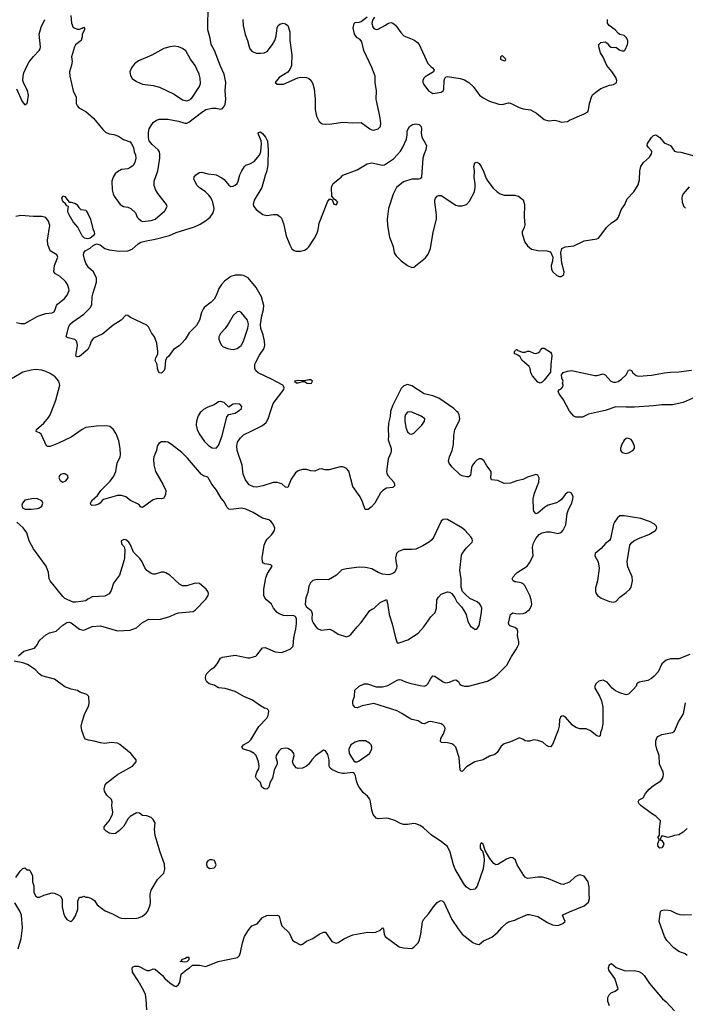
# Model space of a CAD drawing. Header units: inches. Extents: x 2001573 to 2220545, y 644482 to 846830.
# Tile 696 of 755: x 2175280 to 2181612, y 764364 to 773727. Entities that reach past the tile are written whole.
import ezdxf

# ---------------------------------------------------------------- set-up
doc = ezdxf.new("R2010")
doc.units = ezdxf.units.IN
doc.header["$MEASUREMENT"] = 0
for name, color, linetype in [('C1776', 7, 'Continuous'), ('C1777', 7, 'Continuous'), ('C1786', 7, 'Continuous'), ('C1787', 7, 'Continuous')]:
    doc.layers.add(name, color=color, linetype=linetype)

msp = doc.modelspace()

# ---------------------------------------------------------------- linework, layer by layer
at = {"layer": 'C1776', "color": 5}
for points, elevation in [([(2180000, 765724.6), (2179995.5, 765735.5), (2179970, 765755.3), (2179950, 765759), (2179910, 765745.2), (2179830, 765693.2), (2179810, 765689.2), (2179790, 765704), (2179754, 765750), (2179707.3, 765827.3), (2179690, 765886), (2179670, 765898), (2179659.6, 765880.4), (2179661, 765850), (2179670, 765832), (2179683.6, 765823.6), (2179696, 765776), (2179697.3, 765730), (2179687.9, 765652.1), (2179632.5, 765487.5), (2179610, 765459), (2179570, 765453.2), (2179530, 765479), (2179510, 765499), (2179423.7, 765650), (2179405.6, 765690), (2179375.8, 765810), (2179350, 765863.7), (2179293.2, 765910), (2179195.2, 765975.2), (2179122, 766042), (2179090, 766063.7), (2179050, 766080.9), (2179030, 766083.7), (2178970, 766074), (2178930, 766073.6), (2178902.8, 766082.8), (2178850, 766112.3), (2178790, 766129.4), (2178770, 766133.2), (2178690, 766129.2), (2178670, 766134), (2178642.7, 766170), (2178629.5, 766209.5), (2178618, 766290), (2178610, 766315.3), (2178590, 766344), (2178550, 766374), (2178509.4, 766430), (2178498, 766450), (2178483.7, 766490), (2178475.5, 766535.5), (2178462, 766562), (2178450, 766568.7), (2178370, 766558), (2178350, 766559.5), (2178310, 766567.3), (2178250, 766597), (2178235.1, 766610), (2178225.6, 766630), (2178223.5, 766690), (2178210, 766739), (2178190, 766773.2), (2178170, 766781.2), (2178094.2, 766725.8), (2178060.7, 766690), (2178031.9, 766648.1), (2178010, 766629.3), (2177970, 766609.4), (2177930, 766606), (2177910, 766614), (2177881.2, 766650), (2177876, 766670), (2177892, 766730), (2177886.6, 766750), (2177872.3, 766770), (2177830, 766796.3), (2177810, 766800.5), (2177767.9, 766792.1), (2177744.9, 766770), (2177720.7, 766730), (2177717.3, 766710), (2177730.5, 766670.5), (2177730.6, 766649.4), (2177700.7, 766590), (2177685.5, 766514.5), (2177661, 766470), (2177650, 766428), (2177630, 766409.3), (2177610, 766413.2), (2177584, 766430), (2177572.1, 766472.1), (2177534, 766510), (2177524, 766530), (2177537.2, 766570), (2177555.6, 766604.4), (2177559.5, 766630), (2177552, 766670), (2177530, 766729), (2177510, 766749.4), (2177471.4, 766771.5), (2177408.7, 766790), (2177394, 766810), (2177408.7, 766830), (2177459.3, 766860.7), (2177479.7, 766880.3), (2177554.5, 767005.5), (2177630, 767084.9), (2177642.9, 767110), (2177647, 767130), (2177649.2, 767150), (2177643.2, 767163.2), (2177633.6, 767173.6), (2177610, 767180.9), (2177570, 767202.9), (2177494.6, 767254.6), (2177411.1, 767291.1), (2177330, 767336.9), (2177233.4, 767366.6), (2177172, 767372), (2177130, 767397.2), (2177082, 767410), (2177059, 767430), (2177050, 767448), (2177047, 767470), (2177049.5, 767490), (2177061.2, 767510), (2177102.7, 767550), (2177132.3, 767570), (2177158.3, 767601.7), (2177190, 767656), (2177210, 767666), (2177330, 767683.1), (2177450, 767658.4), (2177470, 767658.4), (2177525.1, 767674.9), (2177537.2, 767682.8), (2177590, 767754.8), (2177616.8, 767756.8), (2177710, 767715.5), (2177770, 767710.4), (2177816.3, 767723.7), (2177856.2, 767743.8), (2177881.2, 767770), (2177886.6, 767850), (2177906.8, 767933.2), (2177914.2, 767985.8), (2177913.2, 768030), (2177905.6, 768045.6), (2177896, 768056), (2177881.2, 768061.2), (2177830, 768057), (2177790, 768061.6), (2177750, 768076.2), (2177730, 768089.6), (2177693.3, 768130), (2177675.6, 768170), (2177626.9, 768210), (2177611.2, 768230), (2177603.9, 768250), (2177603.5, 768310), (2177621.5, 768418.5), (2177639, 768461), (2177682, 768530), (2177670, 768543.7), (2177612, 768552), (2177599.5, 768559.5), (2177589.5, 768570), (2177587.6, 768610), (2177606, 768730), (2177617.6, 768762.4), (2177633.3, 768786.7), (2177679.5, 768830), (2177704.5, 768870), (2177706.6, 768890), (2177692.7, 768930), (2177670, 768957.2), (2177649.5, 768969.5), (2177590, 768987.3), (2177501, 769041), (2177430, 769071.7), (2177390, 769080.7), (2177290, 769068.3), (2177270, 769073.6), (2177251.8, 769090), (2177230, 769138), (2177196.6, 769176.6), (2177152.7, 769252.7), (2177107, 769310), (2177070, 769375.3), (2177029.3, 769389.3), (2177010, 769402), (2176878, 769558), (2176821.2, 769610), (2176725.8, 769685.8), (2176690, 769709.2), (2176670, 769713.2), (2176630, 769713.2), (2176603.4, 769696.6), (2176587.7, 769670), (2176582, 769630), (2176554.9, 769570), (2176552.7, 769550), (2176555.2, 769495.2), (2176573, 769430), (2176642, 769310), (2176670.7, 769250), (2176667.1, 769212.9), (2176650, 769178), (2176630.7, 769169.3), (2176590, 769172.7), (2176550, 769160.9), (2176450, 769089.5), (2176430, 769095.3), (2176419, 769110), (2176402, 769122), (2176335.6, 769155.6), (2176288.7, 769190), (2176250, 769200.9), (2176210, 769200.9), (2176077.1, 769162.9), (2176064.4, 769155.6), (2176046.8, 769130), (2176030, 769120.7), (2176002, 769110), (2175966.8, 769106.8), (2175957.2, 769117.2), (2175955.1, 769130), (2175970, 769158.8), (2176019.1, 769200.9), (2176052, 769250), (2176140.5, 769339.5), (2176174.9, 769385.1), (2176195.1, 769430), (2176206.9, 769510), (2176235.1, 769570), (2176238.8, 769590), (2176237.1, 769650), (2176223.3, 769723.3), (2176196.9, 769790), (2176170, 769833.3), (2176137, 769857), (2176110, 769864.2), (2176010, 769861.6), (2175910, 769847.6), (2175874, 769830), (2175770, 769756.2), (2175650, 769699.6), (2175570, 769669.6), (2175547.5, 769667.5), (2175536, 769676), (2175484.1, 769784.1), (2175470, 769797.2), (2175438, 769810), (2175439, 769830), (2175511.4, 769888.5), (2175555.8, 769944.2), (2175571.3, 769970), (2175582.3, 770000)], 340), ([(2177008.4, 770000), (2176998, 769990), (2176979.3, 769960.7), (2176961.3, 769910), (2176957.6, 769870), (2176967, 769830), (2176987.8, 769787.7), (2177037.2, 769717.2), (2177077.7, 769677.7), (2177110, 769656.3), (2177150, 769650.8), (2177170, 769679.1), (2177206.9, 769770), (2177251.2, 769948.8), (2177270, 769971), (2177330, 769986.3), (2177352.8, 770000)], 340), ([(2178808.8, 770000), (2178805.2, 769954.8), (2178788.2, 769890), (2178783.8, 769830), (2178789.2, 769770), (2178784.9, 769730), (2178813.4, 769650), (2178815, 769630), (2178812, 769608), (2178784.9, 769550), (2178768.9, 769430), (2178774, 769410), (2178786.4, 769390), (2178838.8, 769330), (2178846, 769310), (2178844.7, 769295.3), (2178830, 769278), (2178770, 769272), (2178734.8, 769250), (2178712.8, 769227.2), (2178659.1, 769130), (2178622.8, 769090), (2178596, 769070), (2178566, 769070), (2178541.4, 769141.5), (2178518, 769190), (2178450, 769287.6), (2178412.5, 769432.5), (2178390, 769457.6), (2178370, 769469.6), (2178350, 769475.1), (2178330, 769474.7), (2178225.6, 769445.6), (2178187.3, 769447.3), (2178150, 769456), (2178130, 769453.2), (2178086.4, 769433.6), (2178050, 769437.2), (2178010, 769449.2), (2177970, 769449), (2177930, 769437.2), (2177903.4, 769416.6), (2177863.9, 769356.1), (2177830, 769277.2), (2177810, 769282), (2177773.6, 769313.6), (2177730, 769327.1), (2177690, 769325.7), (2177593.3, 769293.3), (2177537, 769283), (2177504.4, 769284.4), (2177463.7, 769303.7), (2177427, 769350), (2177405.7, 769405.7), (2177397.4, 769490), (2177347.6, 769630), (2177345.3, 769670), (2177352.2, 769707.8), (2177380.5, 769750), (2177410, 769779.5), (2177490, 769815.6), (2177590, 769868.9), (2177623.4, 769896.6), (2177642.4, 769930), (2177665.3, 770000)], 320), ([(2180000, 769338.5), (2179950, 769319.8), (2179890, 769317.3), (2179830, 769344.4), (2179769.7, 769349.7), (2179761.6, 769370), (2179766, 769410), (2179763.6, 769430), (2179724.2, 769484.2), (2179694.9, 769534.9), (2179670, 769549.6), (2179650, 769549.6), (2179630, 769538), (2179610, 769520.5), (2179587.2, 769490), (2179576.5, 769470), (2179567.1, 769392.9), (2179556.8, 769383.2), (2179550, 769379), (2179530, 769380.9), (2179490, 769389.6), (2179470, 769399.6), (2179390, 769474.5), (2179365.6, 769510), (2179358.7, 769530), (2179368.1, 769570), (2179393.7, 769630), (2179405.7, 769690), (2179411.3, 769771.3), (2179421, 769830), (2179461.6, 769910), (2179466, 769930), (2179459.7, 769970), (2179449.7, 769990), (2179439.7, 770000)], 320), ([(2175270, 767679.1), (2175318.7, 767721.3), (2175422, 767750), (2175450, 767784.7), (2175459.3, 767810), (2175476, 767830), (2175530, 767878.8), (2175563.3, 767896.7), (2175626.3, 767913.7), (2175660.2, 767939.8), (2175689.5, 767970.5), (2175730, 767994.8), (2175750, 767998.8), (2175770, 767990.8), (2175850, 767930.8), (2175870, 767924), (2175890, 767922.8), (2175970, 767956.3), (2176050, 767962), (2176210, 767914.4), (2176330, 767922), (2176390, 767944), (2176447, 767993), (2176510, 768026.7), (2176610, 768023.8), (2176710, 768050.7), (2176762.4, 768077.6), (2176790, 768086), (2176930, 768099.1), (2176950, 768110.8), (2177050, 768216), (2177073.2, 768250), (2177076, 768270), (2177069.2, 768290), (2177054, 768310), (2176990, 768365.2), (2176950, 768369.3), (2176870, 768343.7), (2176830, 768343.7), (2176800.1, 768360.1), (2176710, 768445.1), (2176670, 768467.3), (2176650, 768473.6), (2176630, 768473.6), (2176570, 768455.1), (2176550, 768452.7), (2176530, 768459.3), (2176488.3, 768488.3), (2176470, 768514), (2176444.5, 768570), (2176423.3, 768603.3), (2176362.7, 768662.7), (2176334.2, 768734.2), (2176318.9, 768758.9), (2176290, 768781.2), (2176270, 768784), (2176246, 768770), (2176250, 768742), (2176273.2, 768713.2), (2176280.7, 768690), (2176278, 768610), (2176273, 768590), (2176230, 768444), (2176174, 768370), (2176150, 768298), (2176130, 768268.7), (2176090, 768244), (2175970, 768238), (2175930, 768218), (2175910, 768202), (2175812.8, 768187.2), (2175787.7, 768187.7), (2175710, 768222.7), (2175690, 768241.2), (2175569.7, 768389.7), (2175562, 768410), (2175555.1, 768470), (2175531.6, 768530), (2175410, 768695.8), (2175371.1, 768770), (2175347.1, 768847.1), (2175313.4, 768893.4), (2175254, 768950)], 360), ([(2180000, 768381), (2179990, 768382.7), (2179975.3, 768390), (2179966, 768410), (2179973.2, 768430), (2180000, 768457.2)], 320), ([(2180000, 767940.4), (2179990, 767948), (2179944.1, 767964.1), (2179937, 767970), (2179930, 767988.7), (2179949.8, 768070.2), (2179970, 768085.5), (2180000, 768081.4)], 320), ([(2180000, 766883), (2179950, 766859.3), (2179890, 766841.6), (2179860.6, 766819.4), (2179822, 766758), (2179799.9, 766740.1), (2179750, 766722), (2179690, 766689.3), (2179610, 766669.3), (2179530, 766622.7), (2179490, 766579), (2179481.2, 766581.2), (2179469.6, 766589.6), (2179460.4, 766710), (2179429.6, 766810), (2179410, 766829.6), (2179390, 766840.5), (2179350, 766849.6), (2179292.9, 766852.9), (2179284.1, 766864.1), (2179287, 766890), (2179310, 766931), (2179324.5, 766970), (2179326.6, 766990), (2179319.3, 767010), (2179310, 767019.3), (2179288.7, 767030), (2179190, 767054.7), (2179168.9, 767051.1), (2179130, 767032.3), (2179110, 767033.2), (2179070, 767059.5), (2179010, 767072), (2178990, 767080.7), (2178915.1, 767130), (2178870, 767153.7), (2178650, 767224.8), (2178537.5, 767202.5), (2178490, 767184.2), (2178470, 767187.6), (2178452.3, 767210), (2178449.5, 767230), (2178449.5, 767250), (2178463.7, 767290), (2178469.2, 767350), (2178510, 767390.5), (2178558, 767410), (2178590, 767410.4), (2178670, 767384), (2178730, 767383.9), (2178783.6, 767396.4), (2178870, 767447), (2178890, 767452.4), (2178910, 767450.4), (2178950, 767430.4), (2178990, 767418.7), (2179090, 767395.3), (2179130, 767390.4), (2179150, 767397.3), (2179162.7, 767410), (2179190, 767461), (2179210, 767486), (2179230, 767482.8), (2179308.9, 767428.9), (2179330, 767420.4), (2179370, 767427), (2179410, 767446), (2179430, 767448), (2179453.7, 767433.7), (2179467.2, 767407.2), (2179478.8, 767398.8), (2179510, 767390.4), (2179550, 767390.4), (2179730, 767435.2), (2179789.6, 767470), (2179822.4, 767497.6), (2179913.6, 767590), (2179957.4, 767670), (2180000, 767736)], 320), ([(2175244, 765570), (2175284, 765630), (2175310, 765656), (2175330, 765662), (2175350, 765642), (2175370, 765642), (2175376.9, 765636.9), (2175400.7, 765590), (2175400.7, 765530), (2175415.5, 765490), (2175415.5, 765430), (2175430, 765394.8), (2175450, 765383), (2175470, 765384), (2175510, 765402), (2175590, 765422.8), (2175610, 765421), (2175646.4, 765406.4), (2175670, 765391), (2175682.8, 765362.8), (2175685.5, 765290), (2175697.3, 765230), (2175710, 765198), (2175730, 765171.3), (2175750, 765158), (2175770, 765152), (2175790, 765171.3), (2175810, 765204.7), (2175832.7, 765270), (2175834, 765346), (2175844.7, 765375.3), (2175850, 765382), (2175870, 765382), (2175890, 765391.3), (2175910, 765382), (2175930, 765382), (2175962, 765370), (2175990.5, 765350.5), (2176018, 765310), (2176057.3, 765277.3), (2176093.7, 765253.7), (2176170, 765220.5), (2176226, 765190), (2176250, 765182.4), (2176290, 765178.4), (2176390, 765183.8), (2176410, 765186), (2176450, 765201.6), (2176483.6, 765230), (2176498, 765250), (2176522, 765310), (2176525.1, 765330), (2176521.6, 765410), (2176529.6, 765450), (2176589.6, 765550.3), (2176650, 765610.8), (2176661.3, 765650), (2176656.3, 765696.3), (2176616, 765810), (2176569.6, 765969.6), (2176561.6, 766030), (2176567.8, 766090), (2176550, 766122), (2176530, 766141.3), (2176490, 766157), (2176450, 766159), (2176420.2, 766180.2), (2176390, 766184), (2176330, 766149), (2176311, 766130), (2176270, 766059), (2176230, 766017.2), (2176190.4, 765989.6), (2176170, 765983.7), (2176130, 765992.7), (2176102, 766010), (2176084, 766030), (2176085.2, 766050), (2176131.5, 766108.5), (2176162.7, 766170), (2176166, 766190), (2176157.2, 766250), (2176161.2, 766290), (2176153.2, 766310), (2176110, 766352.3), (2176087.3, 766390), (2176083.6, 766410), (2176094, 766450), (2176109.7, 766470.2), (2176210, 766550.3), (2176354, 766630), (2176389, 766670), (2176388.7, 766690), (2176337.2, 766750), (2176233, 766833), (2176210, 766846.6), (2176150, 766852), (2176090, 766842.7), (2176050, 766849.4), (2175990, 766867.3), (2175935.5, 766875.5), (2175906, 766886), (2175896.5, 766896.5), (2175870, 766968), (2175866, 767010), (2175873.3, 767050), (2175900.7, 767130), (2175932, 767190), (2175938, 767210), (2175941.2, 767230), (2175938, 767290), (2175918, 767310), (2175853.6, 767333.6), (2175829.1, 767349.1), (2175770, 767362), (2175710, 767383.7), (2175610, 767454.5), (2175490, 767487.3), (2175465.9, 767505.9), (2175428.3, 767548.3), (2175354.1, 767594.2), (2175310, 767612), (2175226.8, 767626.8)], 360), ([(2175266, 764890), (2175294, 764990), (2175307, 765090), (2175297.6, 765210), (2175283, 765250), (2175233, 765330)], 360), ([(2176488.7, 764311.3), (2176484.2, 764410), (2176476.6, 764456.6), (2176459.1, 764499.1), (2176408.2, 764588.2), (2176352, 764670), (2176349, 764710), (2176359, 764721), (2176373.2, 764726.8), (2176410, 764727.3), (2176490, 764686), (2176514.2, 764685.8), (2176550, 764700.7), (2176570, 764697.3), (2176639.3, 764639.3), (2176662, 764610), (2176708.9, 764568.9), (2176750, 764538.8), (2176770, 764534.8), (2176790, 764550.8), (2176803.7, 764570), (2176817.2, 764650), (2176870, 764696), (2176895.3, 764710), (2176925.2, 764734.8), (2176990, 764735.5), (2177050, 764724.9), (2177168, 764770), (2177351.8, 764808.2), (2177371.8, 764828.2), (2177382, 764858), (2177399.7, 764950), (2177418.4, 765010), (2177453.4, 765066.6), (2177490, 765111.3), (2177538, 765130), (2177589.5, 765190.5), (2177630, 765208), (2177730, 765211.3), (2177750, 765202), (2177760.7, 765150), (2177774.8, 765110), (2177842.8, 765042.8), (2177875.3, 764975.3), (2177896.9, 764956.9), (2177950, 764931), (2177970, 764936), (2178010, 764962.8), (2178069.4, 764990.6), (2178130, 765031.3), (2178170, 765051.3), (2178190.7, 765050.7), (2178250, 764961), (2178290, 764946.8), (2178310, 764950.8), (2178370, 764990.8), (2178450, 765025.5), (2178590, 765048.9), (2178634.5, 765045.5), (2178668, 765050), (2178708, 765070), (2178730, 765092), (2178739.6, 765079.6), (2178746, 765030), (2178758, 765010), (2178890, 764911.3), (2178930, 764901), (2179010, 764896), (2179030, 764906.8), (2179050, 764926.8), (2179069.4, 764950), (2179082, 764978), (2179097.4, 765030), (2179111.9, 765148.1), (2179121.2, 765170), (2179173.4, 765226.6), (2179216, 765290), (2179250, 765331), (2179270, 765346), (2179291, 765351), (2179305.4, 765345.4), (2179315.3, 765335.3), (2179390.8, 765170), (2179450, 765081), (2179490.6, 765030.6), (2179590, 764951), (2179618, 764938), (2179650, 764931.3), (2179693.2, 764966.8), (2179770, 765001), (2179829.2, 765050), (2179865.1, 765094.9), (2179910, 765136.3), (2179930, 765147.3), (2179990, 765164.9), (2180000, 765169.4)], 340)]:
    msp.add_lwpolyline(points, dxfattribs=dict(at, elevation=elevation))
for points, elevation in [([(2178990, 769998.9), (2178970, 769994.3), (2178950, 769972), (2178944.2, 769950), (2178943.2, 769910), (2178953.8, 769850), (2178970, 769807.3), (2178990, 769787.3), (2179010, 769784), (2179030, 769796.3), (2179104.5, 769870), (2179132.3, 769910), (2179132.7, 769930), (2179098, 769958), (2179010, 769995.4)], 340), ([(2175690, 769409.4), (2175670, 769400.9), (2175659.1, 769390), (2175653, 769370), (2175663.9, 769343.9), (2175690, 769327.7), (2175719.1, 769340.9), (2175742.7, 769370), (2175737.2, 769390), (2175710, 769409.3)], 360), ([(2175410, 769174.5), (2175330, 769159), (2175306.8, 769130), (2175301, 769110), (2175305.4, 769085.4), (2175331.1, 769071.1), (2175389.1, 769070.9), (2175450, 769078), (2175470, 769084.7), (2175490, 769102), (2175499, 769130), (2175491.5, 769151.5), (2175450, 769172)], 360), ([(2179330, 768977.6), (2179310, 768974), (2179290, 768959.5), (2179217.9, 768802.2), (2179200.2, 768779.8), (2179177.5, 768762.5), (2179115.3, 768724.7), (2179047.1, 768692.9), (2179010, 768687.4), (2178930, 768688.4), (2178883, 768670), (2178866, 768650), (2178856.4, 768610), (2178858, 768578), (2178868.2, 768530), (2178866, 768510), (2178850, 768474), (2178830, 768461.2), (2178790.6, 768449.4), (2178730, 768453.6), (2178689.2, 768470), (2178630, 768505.6), (2178570, 768517.4), (2178510, 768519.6), (2178390, 768504.5), (2178346.2, 768493.8), (2178295.2, 768444.8), (2178218.4, 768401.6), (2178110, 768402), (2178070, 768393.3), (2178047.8, 768372.2), (2178030, 768339), (2178021.7, 768278.3), (2178001.6, 768230), (2177996.3, 768170), (2178005.5, 768145.5), (2178054, 768110), (2178061.4, 768081.4), (2178058, 768030), (2178062, 768010), (2178070.7, 767990), (2178110, 767936), (2178150, 767922.8), (2178230, 767931), (2178270, 767912), (2178310, 767882.8), (2178390, 767858.8), (2178410, 767866.8), (2178430, 767881), (2178490, 767954.8), (2178530, 767994), (2178610, 768107.3), (2178630, 768120.7), (2178650, 768126.8), (2178710, 768186), (2178770, 768214), (2178779.8, 768179.8), (2178794, 768070), (2178823.4, 767983.4), (2178854, 767850), (2178870, 767802), (2178890, 767802), (2178974, 767830), (2179070, 767893), (2179125.5, 767954.5), (2179189.7, 768050), (2179232.8, 768090), (2179246, 768130), (2179249.2, 768210), (2179263.2, 768236.8), (2179290, 768264.7), (2179350, 768286), (2179370, 768282.8), (2179390.8, 768270), (2179418.8, 768230), (2179438, 768190), (2179482.3, 768142.3), (2179505.5, 768110), (2179527.7, 768070), (2179544.1, 768004.1), (2179570, 767961), (2179610, 767931), (2179628.9, 767931.1), (2179650, 767964.7), (2179674, 768090), (2179675.8, 768130), (2179670, 768149), (2179656.9, 768170), (2179631.8, 768190), (2179563, 768223.1), (2179519.5, 768259.5), (2179494, 768290), (2179480.7, 768330), (2179480.7, 768410), (2179467.7, 768487.7), (2179483.9, 768636.1), (2179490, 768651.3), (2179530, 768704.7), (2179583.1, 768756.9), (2179588.7, 768770), (2179584, 768790), (2179573.2, 768810), (2179517, 768870), (2179492, 768890), (2179350, 768973.6)], 340), ([(2178510, 766869.5), (2178470, 766856.2), (2178430.3, 766829.7), (2178410.4, 766790), (2178415.5, 766750), (2178459.8, 766679.8), (2178470.9, 766670.9), (2178490, 766670.8), (2178510, 766678.8), (2178609.2, 766750), (2178629.5, 766790), (2178629.4, 766810), (2178622.7, 766830), (2178607.5, 766847.5), (2178570, 766869.3)], 340), ([(2177110, 765737.2), (2177090, 765737.2), (2177070, 765728.7), (2177058.8, 765710), (2177057.3, 765690), (2177062.8, 765670), (2177090, 765654.8), (2177130, 765662.8), (2177139, 765670), (2177149, 765690), (2177134, 765730)], 360), ([(2176850, 764764), (2176806, 764770), (2176822, 764778), (2176822, 764790), (2176830, 764794), (2176858, 764802), (2176870, 764810.7), (2176890, 764811), (2176890, 764786), (2176870, 764768.7)], 340)]:
    msp.add_lwpolyline(points, close=True, dxfattribs=dict(at, elevation=elevation))
at = {"layer": 'C1777', "color": 5}
for points, elevation in [([(2175766.6, 773766.6), (2175772.8, 773692.8), (2175790, 773651.3), (2175830, 773638), (2175850, 773638), (2175874.6, 773645.4), (2175890, 773656), (2175898, 773650), (2175896, 773630), (2175876, 773590), (2175875.3, 773564.7), (2175864.7, 773530), (2175810, 773488.7), (2175800.7, 773470), (2175774, 773374), (2175778, 773330), (2175774.4, 773294.4), (2175754.6, 773230), (2175756.9, 773190), (2175790.3, 773050.2), (2175817, 772990), (2175818, 772930), (2175830, 772902.8), (2175842.8, 772890), (2175910, 772853), (2175982, 772790), (2176070, 772682.8), (2176098, 772658), (2176130, 772642), (2176175.2, 772635.2), (2176219.9, 772619.9), (2176268.1, 772588.1), (2176330, 772564), (2176345.1, 772545.1), (2176363, 772510), (2176370.7, 772470), (2176382, 772442), (2176386, 772410), (2176375.5, 772370), (2176359.2, 772340.8), (2176336.7, 772323.3), (2176310, 772309.5), (2176250, 772300.7), (2176210, 772279.5), (2176190, 772260.9), (2176168.2, 772230), (2176157.1, 772190), (2176160.4, 772110), (2176168.4, 772070), (2176178, 772050), (2176236.4, 771970), (2176269.2, 771949.2), (2176310, 771944.4), (2176337.3, 771930), (2176382, 771890), (2176397.3, 771850), (2176410, 771834.8), (2176434.4, 771814.4), (2176450, 771808.5), (2176530, 771816.5), (2176570, 771830.3), (2176662, 771910), (2176682.7, 771950), (2176676, 771970), (2176593.2, 772073.2), (2176572.9, 772112.9), (2176561, 772150), (2176558.3, 772190), (2176594.5, 772290), (2176613.2, 772410), (2176613.6, 772446.4), (2176609, 772470), (2176597.2, 772490), (2176538.9, 772538.9), (2176513.3, 772573.3), (2176506.3, 772606.3), (2176505.2, 772654.8), (2176512.2, 772687.8), (2176530, 772722), (2176551.2, 772748.8), (2176582.7, 772770), (2176610, 772779.5), (2176630, 772781.1), (2176690, 772779.6), (2176790, 772760.3), (2176850, 772743.6), (2176870, 772743.2), (2176890, 772751.5), (2177010, 772845.5), (2177050, 772871.1), (2177110, 772886.7), (2177150, 772886), (2177190, 772877.1), (2177210, 772882), (2177230, 772907.3), (2177235.7, 772924.3), (2177242.7, 772970), (2177235.6, 773050), (2177241.7, 773130), (2177225.3, 773210), (2177190, 773285.6), (2177133.4, 773433.4), (2177102, 773490), (2177092.8, 773550), (2177069.7, 773630), (2177074.5, 773870)], 340), ([(2177402.8, 773730), (2177405.3, 773670), (2177426.5, 773586.5), (2177448.8, 773530), (2177462.3, 773470), (2177470, 773448), (2177487.3, 773427.3), (2177500.2, 773420.2), (2177530, 773408.9), (2177570, 773407.4), (2177607.2, 773412.8), (2177634.7, 773425.3), (2177683.5, 773490), (2177705.7, 773530), (2177719.2, 773570), (2177729.7, 773650.3), (2177739.3, 773670), (2177754.5, 773685.5), (2177786, 773694), (2177810, 773687.3), (2177830, 773670.6), (2177850.4, 773610), (2177850.3, 773529.8), (2177869, 773391), (2177864.9, 773290), (2177850, 773252.3), (2177831.4, 773228.6), (2177750, 773175.6), (2177711, 773130), (2177730, 773114.8), (2177790, 773113.4), (2177924.9, 773175.1), (2177950, 773181.3), (2178010, 773175.5), (2178030, 773167.3), (2178050, 773150.7), (2178070, 773116), (2178080.3, 773070), (2178091.6, 772970), (2178092.4, 772872.4), (2178103.1, 772810), (2178130, 772758.8), (2178157.5, 772737.5), (2178192.4, 772732.4), (2178250, 772734.9), (2178350, 772751.3), (2178450, 772744.9), (2178530, 772748.2), (2178610, 772688.5), (2178630, 772678.4), (2178650, 772674.9), (2178690, 772688.2), (2178714, 772710), (2178714.9, 772745.1), (2178707.1, 772810), (2178672.7, 772970), (2178675.6, 773050), (2178662, 773130), (2178660.5, 773190), (2178630.9, 773270.9), (2178553.6, 773433.6), (2178536.2, 773516.2), (2178518, 773538), (2178490, 773552.7), (2178477, 773570), (2178466.3, 773590), (2178452, 773650), (2178462.7, 773690), (2178470, 773698.8), (2178510, 773702.8), (2178530, 773710.7), (2178586, 773754)], 340), ([(2178656, 773750), (2178637.3, 773722.7), (2178630.7, 773690), (2178638.5, 773658.5), (2178650, 773642.8), (2178670, 773634), (2178690, 773636.3), (2178754, 773670), (2178790, 773694.8), (2178810, 773700.7), (2178830, 773694), (2178855.1, 773675.1), (2178904.9, 773604.9), (2178933.8, 773573.8), (2179030, 773535.8), (2179065.5, 773510), (2179080.4, 773490), (2179163.7, 773310), (2179190, 773281.6), (2179207.3, 773270), (2179222.8, 773250), (2179216, 773230), (2179137.3, 773182.7), (2179124, 773170), (2179114, 773150), (2179114, 773130), (2179124, 773110), (2179170, 773050.7), (2179190, 773036.3), (2179210, 773026), (2179232.1, 773027.9), (2179290, 773038), (2179308, 773050), (2179314, 773066), (2179317.2, 773150), (2179324, 773170), (2179337.2, 773182.8), (2179350, 773186.8), (2179470, 773168.5), (2179510, 773156), (2179552.2, 773130), (2179594.6, 773090), (2179655.3, 773010), (2179690, 772984.4), (2179750, 772952.6), (2179837.7, 772922.3), (2179870, 772921.7), (2179930, 772935.8), (2179950, 772932.2), (2180000, 772907.7)], 340), ([(2175251.3, 773070), (2175304, 772950), (2175330, 772918), (2175338, 772922), (2175350, 772931.3), (2175355.6, 772944.4), (2175364.5, 773010), (2175353.4, 773053.4), (2175319.3, 773119.3), (2175309.4, 773149.4), (2175312, 773190), (2175320.1, 773219.9), (2175350, 773291.3), (2175370, 773326), (2175410, 773378), (2175466.8, 773433.2), (2175476, 773450), (2175478, 773470), (2175465.6, 773590), (2175485.3, 773654.7), (2175520.9, 773730)], 340), ([(2177665.3, 770000), (2177690, 770075.5), (2177792.3, 770210), (2177796, 770230), (2177784, 770250), (2177676.2, 770310), (2177549.4, 770370), (2177527.8, 770387.8), (2177517.4, 770410), (2177518.2, 770450), (2177525, 770470), (2177562.3, 770537.7), (2177602.2, 770597.8), (2177613.1, 770630), (2177609.7, 770670.3), (2177595, 770730), (2177573.8, 770790), (2177569.5, 770829.5), (2177582.5, 770910), (2177598.5, 770970), (2177601.9, 771010), (2177579.8, 771090), (2177530, 771179.7), (2177452.3, 771272.3), (2177410, 771294), (2177390, 771298.9), (2177330, 771296), (2177290, 771285.4), (2177230, 771241), (2177200.7, 771210), (2177175.6, 771170), (2177151.8, 771110), (2177129.5, 771070.5), (2177100.3, 771039.7), (2177035.8, 770990), (2177024.8, 770975.2), (2177010, 770941.2), (2176991.3, 770870), (2176961, 770819), (2176891.7, 770748.3), (2176853.9, 770686.1), (2176824, 770650), (2176795.9, 770624.1), (2176744.9, 770590), (2176695.3, 770524.7), (2176678.8, 770510), (2176666.8, 770490), (2176660.7, 770410), (2176654, 770390), (2176630, 770366), (2176610, 770369.2), (2176602, 770382), (2176589.6, 770410), (2176586.6, 770446.6), (2176570, 770486), (2176575.1, 770510), (2176592.9, 770547.1), (2176595.1, 770570), (2176586, 770650), (2176562, 770710), (2176532.8, 770750), (2176505.1, 770805.1), (2176490, 770822.9), (2176335.5, 770895.5), (2176310, 770915.3), (2176290, 770918), (2176246.8, 770870), (2176170, 770822), (2176070, 770740.5), (2175982.7, 770697.4), (2175960.3, 770670), (2175948.4, 770630), (2175928, 770590), (2175850, 770522.9), (2175830, 770519.3), (2175822, 770522), (2175813.2, 770533.2), (2175829.7, 770630), (2175828.1, 770650), (2175819.7, 770670), (2175804.7, 770684.8), (2175740.5, 770700.5), (2175722, 770710), (2175748.5, 770810), (2175761.3, 770830), (2175786.3, 770853.7), (2175890, 770926), (2175950, 770985.7), (2175966, 771014), (2175970.7, 771090), (2175978.8, 771130), (2176010.7, 771230), (2176012.4, 771270), (2175981.2, 771330), (2175936.1, 771370), (2175910.8, 771410), (2175896, 771450), (2175888, 771490), (2175889.6, 771510), (2175904.2, 771530), (2175950, 771555.6), (2175979.1, 771580.9), (2176010, 771593.8), (2176046.9, 771586.9), (2176091.4, 771551.5), (2176130, 771537.4), (2176230, 771524.7), (2176310, 771528.2), (2176350, 771545.8), (2176406.1, 771593.9), (2176431.8, 771610), (2176470, 771621.8), (2176570, 771638.9), (2176705.9, 771674.1), (2176770, 771703.6), (2176944.4, 771755.6), (2176998.2, 771781.8), (2177046.9, 771813.1), (2177090.8, 771849.2), (2177120.5, 771890), (2177128.6, 771930), (2177118.7, 771990), (2177101.5, 772030), (2177079, 772059), (2177048.4, 772088.4), (2176987, 772130), (2176967.3, 772150), (2176936, 772210), (2176939.3, 772230), (2176957.2, 772250), (2176990, 772273.4), (2177010, 772275.5), (2177070, 772261.3), (2177130, 772254.9), (2177150.2, 772250.2), (2177204, 772224), (2177226, 772206), (2177270, 772154), (2177290, 772140.7), (2177310, 772142.8), (2177330, 772154), (2177349.2, 772170), (2177359.5, 772190), (2177374, 772250), (2177392, 772290), (2177417.2, 772330), (2177430, 772342.8), (2177470, 772356.3), (2177510, 772378), (2177562.5, 772437.5), (2177573.3, 772470), (2177580.9, 772550), (2177576.2, 772576.2), (2177550, 772646), (2177549.5, 772650.5), (2177562, 772658), (2177570, 772658.8), (2177590, 772646), (2177617.3, 772610), (2177636.3, 772570), (2177642.6, 772490), (2177639.5, 772350), (2177632.2, 772290), (2177613.8, 772246.1), (2177582.2, 772130), (2177509.4, 772010), (2177502.7, 771970), (2177508.3, 771950), (2177530, 771921.7), (2177593.4, 771873.4), (2177630, 771865.3), (2177694.4, 771874.4), (2177730, 771873), (2177755.9, 771855.9), (2177770, 771838), (2177790.6, 771790), (2177816.3, 771670), (2177850, 771586), (2177870, 771547.3), (2177890, 771530.7), (2177905.8, 771525.8), (2177950, 771524), (2177990, 771534.8), (2178014, 771550), (2178030, 771566), (2178086, 771650), (2178106, 771690), (2178119.3, 771730), (2178129.6, 771790.4), (2178210, 772002), (2178230, 772022), (2178254, 772014), (2178270, 771974), (2178290, 771964.7), (2178308, 771990), (2178290, 772008), (2178275.3, 772015.3), (2178248, 772048), (2178247.3, 772130), (2178251.8, 772150), (2178262.7, 772170), (2178339, 772230), (2178352.9, 772247.1), (2178490, 772300.3), (2178584.8, 772355.2), (2178630, 772366), (2178730, 772343.1), (2178750, 772346), (2178790, 772370.3), (2178835.6, 772404.4), (2178875.5, 772444.5), (2178902.9, 772477.1), (2178925.8, 772514.2), (2178960.5, 772590), (2178967.3, 772627.3), (2178965.2, 772670), (2178988.7, 772711.3), (2179015.3, 772730), (2179050, 772737.6), (2179080.7, 772730), (2179098.7, 772710), (2179101.7, 772690), (2179098.3, 772650), (2179104.2, 772610), (2179150.4, 772530), (2179144.9, 772490), (2179128, 772452), (2179116.1, 772410), (2179101.3, 772230), (2179090, 772214.5), (2179078, 772210), (2179010, 772211), (2178930, 772185.1), (2178863.7, 772130), (2178831.5, 772068.5), (2178788.9, 771930), (2178775.5, 771830), (2178779.1, 771770), (2178799.4, 771659.4), (2178831.6, 771570), (2178844, 771510), (2178862.3, 771482.3), (2178910, 771434), (2178970, 771390.3), (2179010, 771370.5), (2179030, 771373.4), (2179139.1, 771460.9), (2179164.4, 771495.6), (2179188.2, 771551.8), (2179213.8, 771706.2), (2179245.1, 771830), (2179244.7, 771870), (2179229.6, 771990), (2179229.6, 772010), (2179236.2, 772030), (2179250, 772047.7), (2179264.4, 772055.6), (2179290, 772054.9), (2179430, 771963.6), (2179450, 771957.7), (2179490, 771956), (2179531.8, 771970), (2179559.3, 772000.7), (2179606.9, 772090), (2179614.3, 772130), (2179614.5, 772165.5), (2179604.4, 772230), (2179607.1, 772290), (2179600.4, 772330), (2179610, 772364), (2179630, 772370.5), (2179650, 772358), (2179671.4, 772331.5), (2179696.9, 772276.9), (2179717.4, 772217.4), (2179734.4, 772190), (2179784.2, 772124.2), (2179821.6, 772090), (2179850, 772072), (2179890, 772057.6), (2179990, 772057.6), (2180000, 772055.4)], 320), ([(2175250, 770848.4), (2175290, 770837.6), (2175330, 770838.7), (2175452.5, 770907.5), (2175530, 770931.4), (2175590, 770939.5), (2175607, 770950), (2175618.3, 770970), (2175629.7, 771010), (2175638.5, 771021.5), (2175705.2, 771074.8), (2175732.4, 771107.6), (2175749.7, 771150), (2175748.4, 771170), (2175735.4, 771210), (2175716.8, 771236.8), (2175665.1, 771285.1), (2175621.2, 771310), (2175604.5, 771330), (2175611.8, 771390), (2175642.9, 771470), (2175632, 771490), (2175569.5, 771530), (2175549.4, 771590), (2175544.5, 771630), (2175566.3, 771770), (2175555.1, 771810), (2175530, 771844.5), (2175490, 771855.4), (2175410, 771854), (2175290, 771863.5), (2175245.1, 771854.9)], 340), ([(2180000, 770545.2), (2179988, 770550), (2179986, 770570), (2180000, 770584)], 280), ([(2175582.3, 770000), (2175622.6, 770110), (2175661.7, 770250), (2175653, 770290), (2175616.4, 770330), (2175570, 770362.7), (2175530, 770382.5), (2175490, 770394.5), (2175430, 770400.2), (2175390, 770395.3), (2175310, 770375.3), (2175210, 770316)], 340), ([(2179439.7, 770000), (2179409.7, 770030), (2179268, 770128), (2179211.4, 770151.4), (2179128.4, 770168.4), (2179010, 770246.3), (2178970, 770258.4), (2178934.3, 770245.7), (2178910, 770218.4), (2178825.3, 770054.7), (2178809.6, 770010.4), (2178808.8, 770000)], 320), ([(2177352.8, 770000), (2177369.3, 770010), (2177389.2, 770030), (2177392.7, 770050), (2177374, 770070), (2177330, 770074.7), (2177311.3, 770070), (2177276, 770050), (2177270, 770042), (2177225.7, 770085.7), (2177190, 770095.4), (2177170, 770092.8), (2177130, 770063.7), (2177070, 770042), (2177030, 770020.7), (2177008.4, 770000)], 340)]:
    msp.add_lwpolyline(points, dxfattribs=dict(at, elevation=elevation))
for points, elevation in [([(2176750, 773474), (2176710, 773469.6), (2176650, 773451.8), (2176536, 773390), (2176410, 773335.6), (2176373.9, 773306.1), (2176343.7, 773270), (2176327.9, 773230), (2176335.3, 773195.3), (2176350, 773168.2), (2176390, 773138.4), (2176450, 773114.9), (2176550, 773099.5), (2176610, 773083.7), (2176750, 773018), (2176830, 772963.1), (2176870, 772954.9), (2176890, 772960.3), (2176910, 772973.7), (2176924, 772990), (2176989.7, 773090), (2176998.8, 773121.2), (2176998.3, 773170), (2176988.3, 773210), (2176949.8, 773289.8), (2176906.3, 773350), (2176859.6, 773430), (2176830, 773451.6), (2176790, 773467.3)], 360), ([(2179870, 773386), (2179854, 773370), (2179854, 773350), (2179890, 773334), (2179902, 773338), (2179906, 773350)], 360), ([(2175930, 771644.4), (2175897.2, 771650), (2175873.3, 771670), (2175832.8, 771752.8), (2175790, 771806), (2175749.6, 771870), (2175740.9, 771890), (2175739, 771910), (2175746, 771950), (2175730, 771958), (2175716.5, 771976.5), (2175690, 771999), (2175681.2, 772030), (2175689.3, 772050.7), (2175710, 772044.7), (2175750, 771992), (2175768.7, 771991.3), (2175810, 771978.8), (2175824.7, 771970), (2175842, 771942), (2175862, 771922), (2175910, 771914.8), (2175914, 771910), (2175930, 771884.7), (2175953.4, 771830), (2175976.7, 771736.7), (2175988.6, 771710), (2175990.3, 771690), (2175978.8, 771670), (2175950, 771647.9)], 320), ([(2177370, 770952.3), (2177350, 770949.5), (2177310, 770912.3), (2177264.9, 770830), (2177234.9, 770790), (2177190, 770742), (2177175.3, 770710), (2177175.8, 770690), (2177183.6, 770663.6), (2177196.1, 770636.1), (2177217, 770617), (2177259.2, 770599.2), (2177290, 770592.2), (2177310, 770590.4), (2177350, 770600.4), (2177385.6, 770630), (2177410, 770670.6), (2177450, 770794.8), (2177455.5, 770830), (2177447.6, 770870), (2177390, 770938)], 340), ([(2178050, 770302.7), (2178030, 770302.7), (2177990, 770292.7), (2177930, 770297.2), (2177894, 770290), (2177912.7, 770272.7), (2177930, 770272), (2177970, 770284.7), (2177990, 770284.7), (2178014, 770270), (2178050, 770268.5), (2178055.3, 770270), (2178065.2, 770290)], 320)]:
    msp.add_lwpolyline(points, close=True, dxfattribs=dict(at, elevation=elevation))
at = {"layer": 'C1786', "color": 5}
for points, elevation in [([(2180803.9, 770000), (2180690, 769977), (2180632.4, 769947.6), (2180570, 769947.8), (2180550, 769956.4), (2180514.2, 770000)], 280), ([(2180000, 768457.2), (2180012.7, 768470), (2180108.2, 768531.8), (2180130, 768560.7), (2180165.1, 768630), (2180159.3, 768710), (2180169.1, 768749.1), (2180190, 768792), (2180222, 768830), (2180250, 768846), (2180290, 768858), (2180330, 768856), (2180398, 768842), (2180430, 768851.3), (2180450, 768871.3), (2180476.6, 768923.4), (2180489.6, 769030), (2180501.6, 769070), (2180531.4, 769130), (2180543.6, 769170), (2180545.1, 769190), (2180530, 769225.2), (2180510, 769233.6), (2180490, 769229.4), (2180467.8, 769212.2), (2180434.4, 769165.6), (2180410, 769144.5), (2180387.1, 769132.9), (2180307.3, 769110), (2180276.3, 769090), (2180210, 769033.2), (2180190, 769029.2), (2180172, 769052), (2180168.1, 769068.2), (2180164.7, 769170), (2180175.8, 769224.2), (2180217.6, 769330), (2180220.9, 769370), (2180210, 769394), (2180190, 769401.2), (2180170, 769396), (2180110, 769375.1), (2180066.4, 769353.6), (2180010, 769342.3), (2180000, 769338.5)], 320), ([(2180000, 768081.4), (2180036.5, 768076.5), (2180070, 768079.6), (2180090, 768087.4), (2180130, 768119.3), (2180148.4, 768151.6), (2180151.1, 768170), (2180147.2, 768210), (2180134.5, 768250), (2180085.3, 768345.3), (2180070, 768362.7), (2180050, 768372.7), (2180000, 768381)], 320), ([(2180000, 767736), (2180017.2, 767762.7), (2180028.4, 767790), (2180029.7, 767810), (2180016.4, 767870), (2180019.7, 767910), (2180013.6, 767930), (2180000, 767940.4)], 320), ([(2181654.8, 767690), (2181550.2, 767649.8), (2181470, 767648.7), (2181430, 767634.8), (2181390, 767601.6), (2181353.1, 767526.9), (2181317, 767483), (2181290, 767461.3), (2181255.4, 767444.6), (2181174, 767426), (2181161.4, 767418.6), (2181151.3, 767410), (2181144.7, 767390), (2181118.5, 767361.5), (2181070, 767314), (2181050, 767306), (2180990, 767325.6), (2180946.3, 767346.3), (2180916.2, 767370), (2180870, 767426), (2180850, 767438), (2180830, 767446.6), (2180790, 767437), (2180760.5, 767410), (2180750.6, 767390), (2180750.6, 767370), (2180794.9, 767294.9), (2180813.4, 767250), (2180828.8, 767190), (2180828, 767032), (2180818.5, 766981.5), (2180806, 766950), (2180802, 766918), (2180794, 766910), (2180770, 766915.3), (2180710, 766964), (2180670, 766984), (2180610, 766982.7), (2180570, 766996), (2180538.9, 767018.9), (2180470, 767096), (2180450, 767106), (2180436.8, 767103.2), (2180424.4, 767095.6), (2180414, 767070), (2180410.7, 767010), (2180402, 766970), (2180350, 766835.3), (2180330, 766813.2), (2180310, 766815.1), (2180290, 766826), (2180255.6, 766855.6), (2180210, 766872.7), (2180170, 766879), (2180130, 766865.2), (2180110, 766865.2), (2180090, 766869.2), (2180066.3, 766886.3), (2180030, 766897.2), (2180000, 766883)], 320), ([(2181630, 766035.1), (2181590, 765999.5), (2181550, 765977), (2181510, 765969.4), (2181450, 765948.7), (2181390, 765966), (2181382, 765958), (2181374, 765930), (2181390, 765922), (2181406.8, 765890), (2181402, 765870), (2181390, 765853.2), (2181370, 765847.3), (2181349.5, 765870), (2181350, 765894), (2181366, 765930), (2181349, 765950), (2181368, 765972), (2181366.3, 766026.3), (2181376, 766110), (2181330, 766154), (2181290, 766177.6), (2181192, 766250), (2181172.3, 766270), (2181163.7, 766290), (2181172.7, 766307.3), (2181212.6, 766327.4), (2181231.8, 766368.2), (2181269.2, 766410), (2181310, 766444.9), (2181379.3, 766490), (2181395.1, 766510), (2181402, 766530), (2181404.5, 766550), (2181400.7, 766570), (2181367.7, 766647.7), (2181362.6, 766730), (2181340.5, 766790), (2181332, 766830), (2181332.3, 766870), (2181342, 766898), (2181350, 766910.4), (2181390, 766928.4), (2181490, 766948.7), (2181510, 766960.5), (2181545.7, 767050), (2181593.3, 767126.7), (2181614.2, 767230)], 320), ([(2180000, 765169.4), (2180110, 765219.3), (2180130, 765218.4), (2180210, 765199.1), (2180302.5, 765142.5), (2180350, 765121), (2180390, 765114), (2180410, 765117.3), (2180447, 765133), (2180469, 765150), (2180444, 765210), (2180446.6, 765213.4), (2180510, 765243.7), (2180650, 765299.1), (2180690, 765336), (2180702, 765370), (2180696.2, 765410), (2180697.5, 765477.5), (2180689.3, 765529.3), (2180650, 765582), (2180610, 765594), (2180590, 765589.2), (2180564.5, 765575.5), (2180510, 765526.6), (2180450, 765503.7), (2180430, 765506.6), (2180310, 765558.4), (2180253.4, 765573.4), (2180210, 765574.5), (2180110, 765560.9), (2180090, 765573.2), (2180076, 765590), (2180014, 765690), (2180000, 765724.6)], 340), ([(2181630, 764828.7), (2181610, 764844), (2181550, 764867), (2181501.5, 764901.5), (2181437, 764970), (2181414, 765010), (2181363.6, 765150), (2181374.6, 765245.4), (2181385.6, 765254.4), (2181410, 765261), (2181450, 765260.7), (2181470, 765257.3), (2181528.1, 765228.1), (2181558.5, 765218.5), (2181590, 765214), (2181670, 765217.3)], 320), ([(2180891.6, 764350), (2180875.6, 764390), (2180876.2, 764430), (2180886.6, 764453.4), (2180906.6, 764473.4), (2180944, 764490), (2180974, 764510), (2180942, 764610), (2180885.1, 764690), (2180880.7, 764710), (2180890, 764741), (2180910, 764751.3), (2180954, 764714), (2181030, 764684), (2181050, 764680.7), (2181130, 764684.9), (2181170, 764674.9), (2181199, 764659), (2181219, 764639), (2181270, 764562.8), (2181396.1, 764416.1), (2181430, 764387.7), (2181510, 764301.3)], 320)]:
    msp.add_lwpolyline(points, dxfattribs=dict(at, elevation=elevation))
at = {"layer": 'C1786', "color": 5, "elevation": 320}
for points in [[(2181066.6, 769746.6), (2181050, 769745.1), (2181030, 769729.4), (2181008.9, 769690), (2180994.9, 769650), (2180996.3, 769630), (2181010.5, 769610.5), (2181050, 769603), (2181070, 769607.7), (2181114, 769630), (2181129.2, 769650), (2181129.2, 769670), (2181110, 769715.3), (2181096.2, 769736.2)], [(2181030, 769007.8), (2180990, 769007.3), (2180965.5, 768990), (2180938.4, 768950), (2180930.4, 768930), (2180900.5, 768790), (2180890, 768773.2), (2180853.3, 768746.7), (2180810, 768698), (2180756, 768650), (2180750.8, 768630), (2180781.6, 768570), (2180792.7, 768510), (2180775.8, 768390), (2180756.5, 768323.5), (2180756.5, 768290), (2180763.1, 768270), (2180777.6, 768250), (2180810, 768226), (2180890, 768195.8), (2180930, 768188.5), (2180950, 768194.9), (2180990, 768236.4), (2181050, 768278.4), (2181082.9, 768310), (2181096.2, 768330), (2181109.4, 768389.4), (2181107, 768430), (2181064.4, 768524.4), (2181058.4, 768570), (2181085.1, 768730), (2181097, 768750), (2181123.7, 768770), (2181167.7, 768792.3), (2181265.2, 768830), (2181329.2, 768870), (2181341.2, 768890), (2181337.2, 768910), (2181319.3, 768930), (2181270, 768955.8), (2181190, 768982.7)]]:
    msp.add_lwpolyline(points, close=True, dxfattribs=at)
at = {"layer": 'C1787', "color": 5}
for points, elevation in [([(2180000, 772907.7), (2180030, 772892.9), (2180070, 772880.3), (2180138, 772870), (2180196.7, 772836.7), (2180270, 772778.8), (2180310, 772764.7), (2180370, 772771), (2180410, 772762), (2180430, 772752), (2180490, 772758), (2180509.3, 772770.7), (2180649.5, 772830.5), (2180684, 772850), (2180692.3, 772870), (2180699.6, 772930), (2180718.3, 772990), (2180728.9, 773011.1), (2180761.3, 773038.7), (2180809.2, 773070.8), (2180890, 773103.2), (2180928.1, 773111.8), (2180950, 773122), (2180957, 773130), (2180959.5, 773150), (2180950, 773177.2), (2180914.5, 773234.5), (2180865.6, 773290), (2180829.6, 773369.6), (2180804, 773410), (2180789.1, 773469.1), (2180789, 773490), (2180808, 773510), (2180850, 773514.8), (2180870, 773504.7), (2180890, 773476), (2180905.8, 773465.8), (2180930, 773462.8), (2180950, 773466), (2180990, 773436), (2181010, 773431), (2181030, 773431.3), (2181039.3, 773440.7), (2181062.7, 773490), (2181066.6, 773510), (2181063.7, 773530), (2181050, 773557.2), (2181030, 773575.1), (2180990, 773585.2), (2180975.1, 773595.1), (2180944, 773630), (2180889.2, 773670), (2180872.1, 773692.1), (2180871.8, 773730)], 340), ([(2180000, 772055.4), (2180024.7, 772050), (2180070, 772014.8), (2180081.6, 771970), (2180079.1, 771850), (2180085.2, 771774.8), (2180079.1, 771750), (2180060.5, 771710), (2180060.5, 771690), (2180085.5, 771610), (2180110, 771576.3), (2180150, 771543.8), (2180210, 771530.4), (2180294, 771530), (2180330, 771518), (2180350.8, 771470), (2180347.7, 771430), (2180336.3, 771390), (2180339.1, 771350), (2180350.6, 771330), (2180390, 771295.5), (2180414.5, 771285.5), (2180430, 771284.9), (2180442, 771290), (2180455.6, 771304.4), (2180459.6, 771330), (2180437, 771410), (2180429.2, 771510), (2180437.2, 771550), (2180470, 771565.5), (2180550, 771577.6), (2180650, 771623.7), (2180770, 771643.1), (2180785.2, 771650), (2180865.2, 771754.8), (2180910, 771795.8), (2180962.9, 771830), (2180976.9, 771850), (2181002.8, 771917.2), (2181035.1, 771970), (2181057.7, 772022.3), (2181120.7, 772090), (2181163.7, 772156.3), (2181175.8, 772204.2), (2181178, 772290), (2181189.6, 772330.4), (2181212.7, 772370), (2181270, 772418), (2181291.4, 772450), (2181294, 772470), (2181290, 772479), (2181261.2, 772510), (2181249.2, 772530), (2181252.3, 772550), (2181290, 772606), (2181310, 772624.7), (2181330, 772632), (2181370, 772606), (2181410, 772554.8), (2181471.3, 772530), (2181510, 772478), (2181530, 772471.3), (2181570, 772467.3), (2181730, 772422)], 320), ([(2181650, 772136), (2181590.4, 772070), (2181581.3, 772050), (2181578.4, 772030), (2181583.1, 771990), (2181598.4, 771950), (2181613.1, 771933.1)], 320), ([(2180000, 770584), (2180006, 770590), (2180009.3, 770590.7), (2180019.6, 770579.6), (2180064.7, 770564.7), (2180090, 770566), (2180110, 770574.8), (2180130, 770574), (2180170, 770554.8), (2180190, 770554), (2180210, 770558.8), (2180228.7, 770570), (2180234.6, 770585.4), (2180250, 770602), (2180270, 770604.7), (2180330, 770564.7), (2180338.8, 770550), (2180342.8, 770530), (2180331.8, 770448.2), (2180330, 770374), (2180270, 770299.3), (2180250, 770279.3), (2180230, 770269.4), (2180210, 770279), (2180158.9, 770338.9), (2180141.2, 770370), (2180136, 770410), (2180125.2, 770430), (2180055.3, 770490), (2180040.4, 770520.4), (2180018, 770538), (2180000, 770545.2)], 280), ([(2180514.2, 770000), (2180510, 770005.1), (2180452.8, 770112.8), (2180412.7, 770170), (2180404, 770190), (2180413.2, 770206.8), (2180430, 770216), (2180445.6, 770234.4), (2180449.2, 770250), (2180444, 770270), (2180448.7, 770290), (2180437.5, 770317.5), (2180434, 770350), (2180450, 770370.3), (2180490, 770386), (2180530, 770390.4), (2180750, 770344.4), (2180770, 770343.8), (2180830, 770358.8), (2180850, 770351), (2180904.9, 770290), (2180930, 770280.9), (2180950, 770280.2), (2180973.5, 770286.5), (2181005.1, 770310), (2181049.5, 770350), (2181070, 770394), (2181083.3, 770396.7), (2181099.1, 770390), (2181113, 770370), (2181143.9, 770343.9), (2181170, 770336.9), (2181290, 770346), (2181415.3, 770370), (2181470, 770376), (2181550, 770377.4), (2181670, 770395.2)], 280), ([(2182079.1, 770000), (2182073.7, 770030), (2182053.2, 770090), (2182037.1, 770117.2), (2182010, 770138.7), (2181930, 770174.3), (2181888.6, 770188.6), (2181850, 770194), (2181750, 770165.1), (2181676.7, 770123.3), (2181590, 770087.4), (2181490, 770064.5), (2181390, 770065.2), (2181310, 770054), (2181130, 770042.5), (2181050, 770041), (2180950, 770046.3), (2180850, 770009.3), (2180803.9, 770000)], 280)]:
    msp.add_lwpolyline(points, dxfattribs=dict(at, elevation=elevation))

doc.saveas('drawing.dxf')
